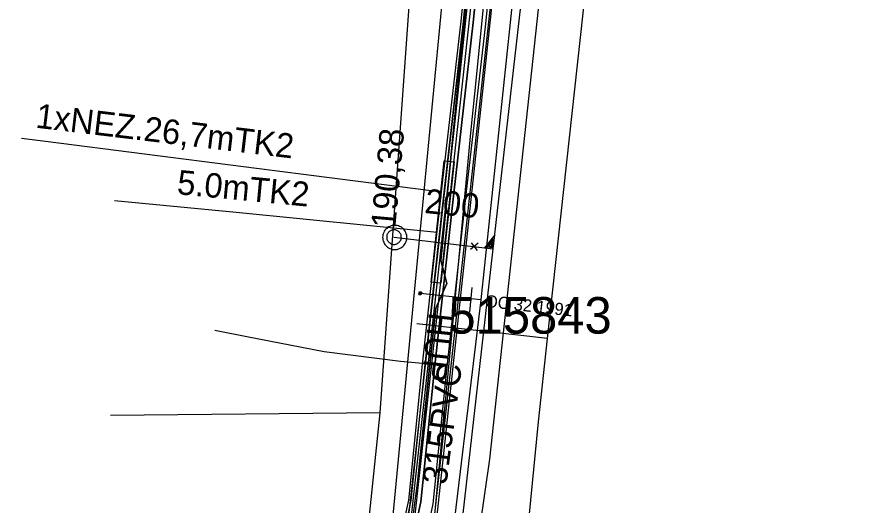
# Model space of a CAD drawing. Extents: x -746464 to -745690, y -1051581 to -1049993.
# Drawn here: x -746148.18 to -746113.69, y -1050883.56 to -1050863.56 of the extents above; entities that cross this region are included whole.
import ezdxf

# ---------------------------------------------------------------- set-up
doc = ezdxf.new("R2010")
doc.units = 0
for name, color, linetype in [('04_CETIN_neprovozovane', 7, 'Continuous'), ('04_CETIN_sdelovaci_podzem', 7, 'Continuous'), ('37_TVNET_sdelovaci_televizni kabely', 7, 'Continuous'), ('45_Eltodo_napajeci_kabel_NN', 7, 'Continuous'), ('45_Eltodo_popisy', 7, 'Continuous'), ('45_Eltodo_vedeni_NN_zemni', 7, 'Continuous'), ('48_Prazs_plynarenska_STL', 7, 'Continuous'), ('48_Prazs_plynarenska_STL_popisy', 7, 'Continuous'), ('51_PVaK_kanal_jednotna_neoverena poloha_pripojka', 7, 'Continuous'), ('51_PVaK_kanal_jednotna_overena poloha_rad', 7, 'Continuous'), ('51_PVaK_kanal_negravitacni_overena poloha', 7, 'Continuous'), ('51_PVaK_kanal_objekty', 7, 'Continuous'), ('51_PVaK_kanal_popisy', 7, 'Continuous'), ('51_PVaK_vodovod_chranicky_objekty', 7, 'Continuous'), ('51_PVaK_vodovod_NEPROVOZUJE PVK_neoverene poloha', 7, 'Continuous'), ('55_PREdi_chranicky', 7, 'Continuous'), ('55_PREdi_NN', 7, 'Continuous'), ('55_PREdi_stavby_popisy', 7, 'Continuous'), ('55_PREdi_VN', 7, 'Continuous'), ('55_PREdi_ZRUSENE_elektro', 7, 'Continuous')]:
    doc.layers.add(name, color=color, linetype=linetype)

msp = doc.modelspace()

# ---------------------------------------------------------------- linework, layer by layer
at = {"layer": '04_CETIN_neprovozovane'}
for points in [[(-746129.35, -1050866.18), (-746125.37, -1050826.31), (-746122.86, -1050802.08)], [(-746129.56, -1050868.17), (-746129.35, -1050866.18)], [(-746139.1, -1050955.08), (-746136.85, -1050934.54), (-746132.62, -1050899.26), (-746131.56, -1050889.42), (-746130.25, -1050875.59), (-746129.56, -1050868.17)]]:
    msp.add_lwpolyline(points, dxfattribs=at)
at = {"layer": '04_CETIN_sdelovaci_podzem'}
for points in [[(-746131.25, -1050877.79), (-746131.01, -1050875.49), (-746130.56, -1050874.48), (-746130.8, -1050873.54), (-746129.38, -1050858.94), (-746128.62, -1050852.22), (-746128.55, -1050851.55)], [(-746129.38, -1050858.94), (-746130.8, -1050873.54), (-746130.56, -1050874.48), (-746131.01, -1050875.49), (-746131.25, -1050877.79), (-746131.75, -1050882.66)], [(-746131.25, -1050877.79), (-746132.45, -1050877.67), (-746135.59, -1050877.28), (-746138.76, -1050876.66), (-746140.06, -1050876.4)], [(-746133.09, -1050894.99), (-746132.63, -1050889.6), (-746132.55, -1050888.67), (-746131.75, -1050882.66), (-746131.25, -1050877.79)], [(-746132.55, -1050888.67), (-746131.75, -1050882.66)]]:
    msp.add_lwpolyline(points, dxfattribs=at)
at = {"layer": '37_TVNET_sdelovaci_televizni kabely'}
for points in [[(-745984.595, -1050626.363), (-746079.15, -1050602.616), (-746117.902, -1050728.62), (-746140.499, -1050964.785), (-746150.343, -1051014.385), (-746134.374, -1051025.766), (-746053.56, -1051028.358)], [(-746133.294, -1050879.776), (-746132.091, -1050862.924), (-746142.336, -1050862.192)], [(-746146.492, -1050906.983), (-746136.117, -1050906.983), (-746133.294, -1050879.776), (-746144.341, -1050879.885)]]:
    msp.add_lwpolyline(points, dxfattribs=at)
at = {"layer": '45_Eltodo_napajeci_kabel_NN'}
msp.add_lwpolyline([(-746165.45, -1051019.12), (-746165.712, -1051018.023), (-746163.467, -1051013.836), (-746155.197, -1051018.912), (-746150.32, -1051019.043), (-746148.604, -1051010.158), (-746143.982, -1050988.385), (-746139.729, -1050968.164), (-746137.496, -1050944.441), (-746135.374, -1050923.74), (-746132.775, -1050899.638), (-746130.229, -1050876.488), (-746127.576, -1050852.278), (-746125.136, -1050831.143), (-746122.376, -1050803.534), (-746119.744, -1050781.489), (-746120.222, -1050780.456), (-746117.893, -1050761.331)], dxfattribs=at)
at = {"layer": '45_Eltodo_vedeni_NN_zemni'}
for points in [[(-746131.024, -1050876.401), (-746128.371, -1050852.189)], [(-746133.57, -1050899.551), (-746131.024, -1050876.401)]]:
    msp.add_lwpolyline(points, dxfattribs=at)
at = {"layer": '48_Prazs_plynarenska_STL'}
for points in [[(-746128.924, -1050901.967), (-746128.119, -1050893.674), (-746126.8, -1050880.15), (-746126.425, -1050876.727), (-746123.398, -1050849.062), (-746122.397, -1050839.917), (-746121.85, -1050834.92), (-746119.64, -1050819.16), (-746118.456, -1050807.673), (-746117.44, -1050797.41), (-746116.892, -1050792.088), (-746116.554, -1050788.806), (-746115.818, -1050781.644), (-746115.679, -1050780.281), (-746115.164, -1050775.276), (-746114.581, -1050769.606)], [(-746126.425, -1050876.727), (-746131.782, -1050876.138)]]:
    msp.add_lwpolyline(points, dxfattribs=at)
at = {"layer": '51_PVaK_kanal_jednotna_neoverena poloha_pripojka'}
msp.add_line((-746132.72, -1050872.58), (-746128.653, -1050873.059), dxfattribs=at)
at = {"layer": '51_PVaK_kanal_jednotna_overena poloha_rad'}
msp.add_lwpolyline([(-746132.48, -1050906.76), (-746131.225, -1050895.713), (-746128.653, -1050873.059), (-746127.4, -1050862.03)], dxfattribs=at)
at = {"layer": '51_PVaK_kanal_negravitacni_overena poloha'}
msp.add_lwpolyline([(-746122.42, -1050820.88), (-746122.58, -1050824.12), (-746123.99, -1050836.59), (-746126.03, -1050856.03), (-746128.8, -1050881.67), (-746129.99, -1050889.91)], dxfattribs=at)
at = {"layer": '51_PVaK_kanal_objekty'}
for p, q in [((-746129.268, -1050872.831), (-746129.588, -1050873.083)), ((-746129.561, -1050872.809), (-746129.305, -1050873.121))]:
    msp.add_line(p, q, dxfattribs=at)
for points in [[(-746132.19, -1050872.59), (-746132.2, -1050872.54), (-746132.2, -1050872.49), (-746132.22, -1050872.44), (-746132.24, -1050872.39), (-746132.26, -1050872.34), (-746132.29, -1050872.3), (-746132.32, -1050872.26), (-746132.36, -1050872.22), (-746132.4, -1050872.19), (-746132.44, -1050872.16), (-746132.49, -1050872.14), (-746132.54, -1050872.12), (-746132.59, -1050872.1), (-746132.64, -1050872.1), (-746132.69, -1050872.09), (-746132.74, -1050872.1), (-746132.79, -1050872.1), (-746132.84, -1050872.12), (-746132.89, -1050872.14), (-746132.94, -1050872.16), (-746132.98, -1050872.19), (-746133.02, -1050872.22), (-746133.06, -1050872.26), (-746133.09, -1050872.3), (-746133.12, -1050872.34), (-746133.14, -1050872.39), (-746133.16, -1050872.44), (-746133.18, -1050872.49), (-746133.18, -1050872.54), (-746133.19, -1050872.59), (-746133.18, -1050872.64), (-746133.18, -1050872.69), (-746133.16, -1050872.74), (-746133.14, -1050872.79), (-746133.12, -1050872.84), (-746133.09, -1050872.88), (-746133.06, -1050872.92), (-746133.02, -1050872.96), (-746132.98, -1050872.99), (-746132.94, -1050873.02), (-746132.89, -1050873.04), (-746132.84, -1050873.06), (-746132.79, -1050873.08), (-746132.74, -1050873.08), (-746132.69, -1050873.09), (-746132.64, -1050873.08), (-746132.59, -1050873.08), (-746132.54, -1050873.06), (-746132.49, -1050873.04), (-746132.44, -1050873.02), (-746132.4, -1050872.99), (-746132.36, -1050872.96), (-746132.32, -1050872.92), (-746132.29, -1050872.88), (-746132.26, -1050872.84), (-746132.24, -1050872.79), (-746132.22, -1050872.74), (-746132.2, -1050872.69), (-746132.2, -1050872.64), (-746132.19, -1050872.59)], [(-746132.42, -1050872.58), (-746132.42, -1050872.55), (-746132.426, -1050872.52), (-746132.432, -1050872.49), (-746132.444, -1050872.46), (-746132.462, -1050872.43), (-746132.48, -1050872.406), (-746132.498, -1050872.382), (-746132.522, -1050872.358), (-746132.546, -1050872.34), (-746132.57, -1050872.322), (-746132.6, -1050872.304), (-746132.63, -1050872.292), (-746132.66, -1050872.286), (-746132.69, -1050872.28), (-746132.72, -1050872.28), (-746132.75, -1050872.28), (-746132.78, -1050872.286), (-746132.81, -1050872.292), (-746132.84, -1050872.304), (-746132.87, -1050872.322), (-746132.894, -1050872.34), (-746132.918, -1050872.358), (-746132.942, -1050872.382), (-746132.96, -1050872.406), (-746132.978, -1050872.43), (-746132.996, -1050872.46), (-746133.008, -1050872.49), (-746133.014, -1050872.52), (-746133.02, -1050872.55), (-746133.02, -1050872.58), (-746133.02, -1050872.61), (-746133.014, -1050872.64), (-746133.008, -1050872.67), (-746132.996, -1050872.7), (-746132.978, -1050872.73), (-746132.96, -1050872.754), (-746132.942, -1050872.778), (-746132.918, -1050872.802), (-746132.894, -1050872.82), (-746132.87, -1050872.838), (-746132.84, -1050872.856), (-746132.81, -1050872.868), (-746132.78, -1050872.874), (-746132.75, -1050872.88), (-746132.72, -1050872.88), (-746132.69, -1050872.88), (-746132.66, -1050872.874), (-746132.63, -1050872.868), (-746132.6, -1050872.856), (-746132.57, -1050872.838), (-746132.546, -1050872.82), (-746132.522, -1050872.802), (-746132.498, -1050872.778), (-746132.48, -1050872.754), (-746132.462, -1050872.73), (-746132.444, -1050872.7), (-746132.432, -1050872.67), (-746132.426, -1050872.64), (-746132.42, -1050872.61), (-746132.42, -1050872.58)], [(-746129.454, -1050872.966), (-746128.653, -1050873.058), (-746128.588, -1050872.485), (-746129.014, -1050873.016)], [(-746128.929, -1050872.983), (-746128.696, -1050873.01), (-746128.654, -1050872.645), (-746128.93, -1050872.987)], [(-746128.84, -1050872.951), (-746128.724, -1050872.964), (-746128.702, -1050872.777), (-746128.841, -1050872.955)]]:
    msp.add_lwpolyline(points, dxfattribs=at)
at = {"layer": '51_PVaK_vodovod_chranicky_objekty'}
for p, q in [((-746129.617, -1050875.65), (-746129.511, -1050874.65)), ((-746131.704, -1050874.926), (-746131.594, -1050874.838)), ((-746131.704, -1050874.926), (-746131.702, -1050874.906)), ((-746131.704, -1050874.926), (-746131.684, -1050874.928)), ((-746131.693, -1050874.827), (-746131.695, -1050874.847)), ((-746131.693, -1050874.827), (-746131.604, -1050874.937)), ((-746131.693, -1050874.827), (-746131.673, -1050874.829)), ((-746131.604, -1050874.937), (-746131.624, -1050874.935)), ((-746131.594, -1050874.838), (-746131.614, -1050874.836)), ((-746131.604, -1050874.937), (-746131.602, -1050874.917)), ((-746131.594, -1050874.838), (-746131.596, -1050874.858))]:
    msp.add_line(p, q, dxfattribs=at)
msp.add_lwpolyline([(-746131.599, -1050874.887), (-746131.599, -1050874.882), (-746131.599, -1050874.877), (-746131.599, -1050874.872), (-746131.601, -1050874.867), (-746131.603, -1050874.862), (-746131.606, -1050874.858), (-746131.608, -1050874.853), (-746131.612, -1050874.849), (-746131.616, -1050874.845), (-746131.619, -1050874.842), (-746131.624, -1050874.838), (-746131.629, -1050874.836), (-746131.634, -1050874.834), (-746131.638, -1050874.833), (-746131.643, -1050874.832), (-746131.648, -1050874.832), (-746131.653, -1050874.832), (-746131.659, -1050874.833), (-746131.664, -1050874.834), (-746131.669, -1050874.837), (-746131.673, -1050874.839), (-746131.678, -1050874.842), (-746131.682, -1050874.845), (-746131.685, -1050874.849), (-746131.689, -1050874.853), (-746131.692, -1050874.857), (-746131.695, -1050874.862), (-746131.696, -1050874.867), (-746131.698, -1050874.872), (-746131.699, -1050874.877), (-746131.699, -1050874.882), (-746131.699, -1050874.887), (-746131.698, -1050874.892), (-746131.697, -1050874.897), (-746131.694, -1050874.902), (-746131.692, -1050874.907), (-746131.689, -1050874.911), (-746131.686, -1050874.915), (-746131.682, -1050874.919), (-746131.678, -1050874.922), (-746131.674, -1050874.926), (-746131.669, -1050874.928), (-746131.664, -1050874.93), (-746131.659, -1050874.931), (-746131.654, -1050874.932), (-746131.649, -1050874.932), (-746131.644, -1050874.932), (-746131.639, -1050874.931), (-746131.634, -1050874.93), (-746131.629, -1050874.927), (-746131.624, -1050874.925), (-746131.62, -1050874.922), (-746131.616, -1050874.919), (-746131.612, -1050874.915), (-746131.609, -1050874.912), (-746131.605, -1050874.907), (-746131.603, -1050874.902), (-746131.601, -1050874.897), (-746131.6, -1050874.892), (-746131.599, -1050874.887)], dxfattribs=at)
at = {"layer": '51_PVaK_vodovod_NEPROVOZUJE PVK_neoverene poloha'}
for p, q in [((-746129.56, -1050875.11), (-746131.65, -1050874.883)), ((-746129.164, -1050875.152), (-746129.56, -1050875.11))]:
    msp.add_line(p, q, dxfattribs=at)
msp.add_lwpolyline([(-746119.36, -1050777.72), (-746119.951, -1050786.603), (-746121.099, -1050796.35), (-746122.392, -1050810.364), (-746123.931, -1050826.638), (-746127.054, -1050855.254), (-746129.164, -1050875.152), (-746130.599, -1050887.055)], dxfattribs=at)
at = {"layer": '55_PREdi_chranicky'}
for points in [[(-746128.9, -1050858.11), (-746128.402, -1050858.16), (-746128.973, -1050863.843), (-746129.773, -1050870.836), (-746130.553, -1050877.893), (-746131.125, -1050883.509), (-746131.391, -1050884.736), (-746131.88, -1050884.63), (-746132.369, -1050884.524), (-746132.115, -1050883.351), (-746131.547, -1050877.787), (-746130.767, -1050870.724), (-746129.967, -1050863.737), (-746129.398, -1050858.06), (-746128.9, -1050858.11)], [(-746130.657, -1050869.455), (-746130.259, -1050869.499), (-746130.799, -1050874.469), (-746131.197, -1050874.426), (-746130.657, -1050869.455)]]:
    msp.add_lwpolyline(points, close=True, dxfattribs=at)
at = {"layer": '55_PREdi_NN'}
for points in [[(-746079.707, -1050608.094), (-746081.337, -1050613.521), (-746088.598, -1050639.168), (-746100.883, -1050680.307), (-746109.804, -1050710.935), (-746113.542, -1050724.97), (-746114.797, -1050736.143), (-746116.957, -1050755.942), (-746121.273, -1050791.507), (-746121.329, -1050792.488), (-746122.44, -1050801.822), (-746124.772, -1050826.479), (-746132.514, -1050898.319), (-746135.263, -1050933.408), (-746137.115, -1050954.341), (-746141.612, -1050953.806)], [(-746136.661, -1050851.01), (-746136.586, -1050850.36), (-746128.508, -1050851.306), (-746132.585, -1050888.176), (-746133.484, -1050888.078)], [(-746128.424, -1050850.797), (-746130.254, -1050868.095), (-746132.604, -1050889.306), (-746136.454, -1050924.495), (-746139.792, -1050954.992)]]:
    msp.add_lwpolyline(points, dxfattribs=at)
at = {"layer": '55_PREdi_stavby_popisy'}
for points in [[(-746147.999, -1050868.529), (-746147.007, -1050868.648), (-746130.767, -1050870.724)], [(-746144.183, -1050871.078), (-746139.196, -1050871.553), (-746130.952, -1050872.373)]]:
    msp.add_lwpolyline(points, dxfattribs=at)
at = {"layer": '55_PREdi_VN'}
for points in [[(-746131.88, -1050884.63), (-746131.62, -1050883.43), (-746131.05, -1050877.84), (-746130.27, -1050870.78), (-746129.47, -1050863.79), (-746128.9, -1050858.11), (-746128.23, -1050852.6), (-746127.82, -1050848.89), (-746126.8, -1050839.19), (-746125.42, -1050825.95), (-746124.45, -1050815.77), (-746123.36, -1050806.83), (-746122.84, -1050802.26), (-746122.07, -1050795.89), (-746121.54, -1050789.64), (-746120.49, -1050781.41), (-746119.82, -1050775.83), (-746119.1, -1050768.57)], [(-746119.1, -1050768.57), (-746119.82, -1050775.83), (-746120.49, -1050781.41), (-746121.54, -1050789.64), (-746122.07, -1050795.89), (-746122.84, -1050802.26), (-746123.36, -1050806.83), (-746124.45, -1050815.77), (-746125.42, -1050825.95), (-746126.8, -1050839.19), (-746127.82, -1050848.89), (-746128.23, -1050852.6), (-746128.9, -1050858.11), (-746129.337, -1050862.469), (-746129.47, -1050863.79), (-746130.27, -1050870.78), (-746131.05, -1050877.84), (-746131.62, -1050883.43), (-746131.88, -1050884.63)]]:
    msp.add_lwpolyline(points, dxfattribs=at)
at = {"layer": '55_PREdi_ZRUSENE_elektro'}
msp.add_lwpolyline([(-746132.276, -1050884.57), (-746132.016, -1050883.367), (-746131.448, -1050877.798), (-746130.667, -1050870.735), (-746129.868, -1050863.747), (-746129.741, -1050862.453)], dxfattribs=at)

# ---------------------------------------------------------------- texts
at = {"layer": '45_Eltodo_popisy'}
msp.add_text('515843', height=1.5, dxfattribs=at).set_placement((-746130.487, -1050876.534))
at = {"layer": '48_Prazs_plynarenska_STL_popisy'}
for s, height, rotation, p in [('OC 32 1991', 0.5, 353.7256, (-746129.008, -1050875.437)), ('HUP', 1, 263.73, (-746131.282, -1050875.638))]:
    msp.add_text(s, height=height, rotation=rotation, dxfattribs=at).set_placement(p)
at = {"layer": '51_PVaK_kanal_popisy'}
for s, rotation, p in [('190,38', 84.7572, (-746132.67, -1050872.246)), ('200', 354.284, (-746131.494, -1050871.588)), ('315PVC', 82.5232, (-746130.573, -1050882.751))]:
    msp.add_text(s, height=1, rotation=rotation, dxfattribs=at).set_placement(p)
at = {"layer": '55_PREdi_stavby_popisy'}
for s, rotation, p in [('1xNEZ.26,7mTK2', 353.1655, (-746147.443, -1050868.093)), ('5.0mTK2', 354.557, (-746141.642, -1050870.817))]:
    msp.add_text(s, height=1, rotation=rotation, dxfattribs=at).set_placement(p)

doc.saveas('drawing.dxf')
